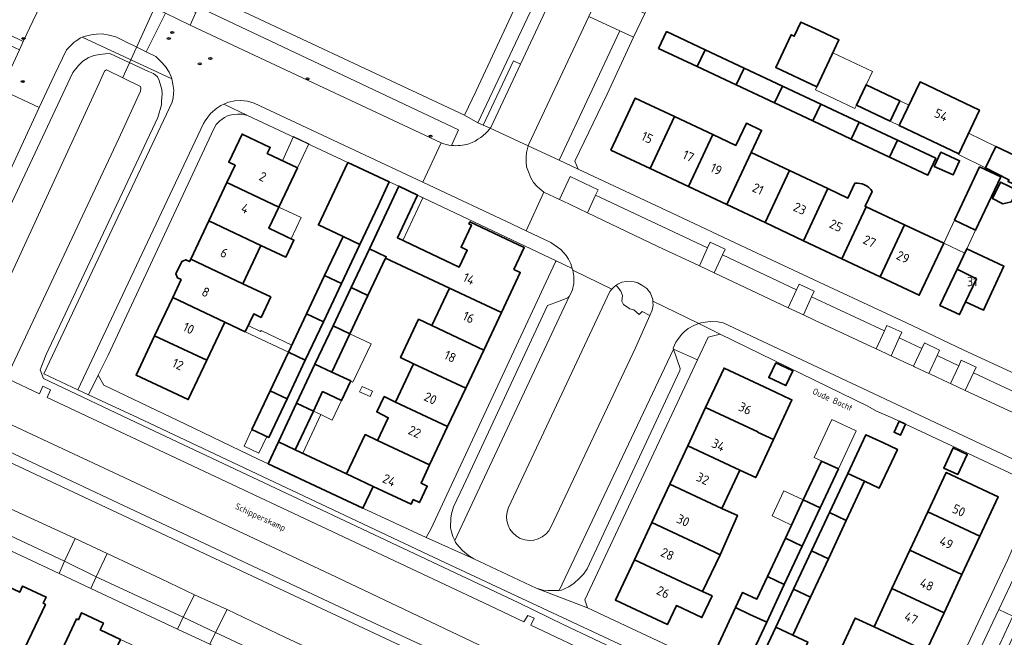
# Model space of a CAD drawing. Header units: metres. Extents: x 149984 to 156489, y 469398 to 478068.
# Tile 559 of 656: x 154015 to 154158, y 474141 to 474231. Entities that reach past the tile are written whole.
import ezdxf
from ezdxf.enums import TextEntityAlignment as Align

# ---------------------------------------------------------------- set-up
doc = ezdxf.new("R2010")
doc.units = ezdxf.units.M
doc.header["$LTSCALE"] = 0.75
for name, color, linetype, lineweight in [('B-WE-GR-BEPLANTING_CULTUUR_HEESTERS-GV', 252, 'Continuous', 18), ('B-WE-GR-GROENVOORZIENING-GV', 252, 'Continuous', 18), ('B-WE-IE-MEUBILAIR-S', 252, 'Continuous', 25), ('B-WE-KW-KUNSTWERK_DUIKER-G', 6, 'Continuous', 18), ('B-WE-OG-BEBOUWING-GV', 6, 'Continuous', 35), ('B-WE-OG-BEBOUWING-T18', 1, 'Continuous', 18), ('B-WE-OG-BEBOUWING_LUIFEL-GV', 6, 'Continuous', 18), ('B-WE-OG-BEBOUWING_OVERBOUWING-GV', 6, 'Continuous', 18), ('B-WE-OG-TERREIN_BEGROEID-GV', 252, 'Continuous', 18), ('B-WE-OG-TERREIN_ERF-GV', 252, 'Continuous', 18), ('B-WE-OG-TERREIN_OEVER-GV', 252, 'Continuous', 18), ('B-WE-OG-TOPOGRAFIE-T18', 7, 'Continuous', 18), ('B-WE-OG-WATER_MEER-GV', 252, 'Continuous', 18), ('B-WE-VH-GESLOTENVERHARDING_ASFALT-GV', 252, 'Continuous', 18), ('B-WE-VH-HALFVERHARDING_GRASBETONSTEEN-GV', 252, 'Continuous', 18), ('B-WE-VH-OPENVERHARDING_BETONSTRAATSTEEN-GV', 252, 'Continuous', 18), ('B-WE-VH-OPENVERHARDING_STRAATBAKSTEEN-GV', 252, 'Continuous', 18), ('B-WE-VH-OPENVERHARDING_TEGEL-GV', 252, 'Continuous', 18)]:
    doc.layers.add(name, color=color, linetype=linetype, lineweight=lineweight)
doc.styles.add('NLCS-ISO', font='NLCS-ISO.ttf')
doc.styles.add('NLCS-ISO-M500-T18', font='NLCS-ISO.ttf', dxfattribs={"height": 0.9})
doc.styles.add('NLCS-ISO-M750-T18', font='NLCS-ISO.ttf', dxfattribs={"height": 1.35})

# ---------------------------------------------------------------- blocks, each defined once
blk = doc.blocks.new('SIE-MEUBILAIR_PUT_RIOOLPUT-SO')
blk.add_ellipse((0, 0), major_axis=(1.25, 0), ratio=0.54)
at = {"style": 'NLCS-ISO'}
blk.add_text('ri', height=0.75, dxfattribs=at).set_placement((-0.04, 0.07), align=Align.MIDDLE_CENTER)
blk = doc.blocks.new('SIE-MEUBILAIR_PUT_KOLK-SO')
blk.add_ellipse((0, 0), major_axis=(1.25, 0), ratio=0.54)
at = {"style": 'NLCS-ISO'}
blk.add_text('klk', height=0.75, dxfattribs=at).set_placement((0.03, 0), align=Align.MIDDLE_CENTER)

msp = doc.modelspace()

# ---------------------------------------------------------------- linework, layer by layer
at = {"layer": 'B-WE-GR-BEPLANTING_CULTUUR_HEESTERS-GV', "flags": 128}
for points in [[(154094.807, 474239.808), (154092.938, 474240.555), (154090.095, 474234.37), (154089.718, 474233.55), (154081.34, 474215.73), (154082.106, 474215.392), (154086.495, 474224.728), (154087.53, 474224.243), (154091.522, 474232.76), (154091.889, 474233.552)], [(154021.326, 474152.114), (154022.87, 474155.368), (154012.197, 474160.297), (154010.263, 474161.256), (154008.705, 474157.993)], [(154040.179, 474147.227), (154035.347, 474149.519), (154027.532, 474153.192), (154025.89, 474149.803), (154038.559, 474143.988)], [(154044.942, 474145.067), (154043.249, 474141.755), (154055.885, 474135.844), (154057.447, 474139.139), (154053.386, 474141.015)]]:
    msp.add_lwpolyline(points, close=True, dxfattribs=at)
at = {"layer": 'B-WE-GR-GROENVOORZIENING-GV', "flags": 128}
for points in [[(154093.176, 474204.602), (154093.61, 474204.4), (154097.227, 474202.67), (154098.421, 474205.189), (154098.796, 474206.005), (154094.717, 474207.899)], [(154115.636, 474193.927), (154116.845, 474196.538), (154117.22, 474197.361), (154115.042, 474198.386), (154114.664, 474197.56), (154113.473, 474194.944)], [(154126.383, 474188.868), (154128.57, 474187.839), (154129.757, 474190.474), (154130.127, 474191.29), (154127.963, 474192.308), (154127.584, 474191.481)], [(154141.305, 474181.894), (154142.503, 474184.494), (154142.879, 474185.312), (154140.705, 474186.308), (154140.338, 474185.507), (154139.142, 474182.902), (154140.583, 474182.23), (154141.27, 474181.91)], [(154144.701, 474180.31), (154146.773, 474179.345), (154147.983, 474181.93), (154148.359, 474182.732), (154146.152, 474183.78), (154145.773, 474182.964), (154144.567, 474180.373)], [(154152.073, 474176.874), (154153.282, 474179.451), (154153.635, 474180.266), (154151.488, 474181.264), (154151.118, 474180.463), (154149.923, 474177.877)]]:
    msp.add_lwpolyline(points, close=True, dxfattribs=at)
at = {"layer": 'B-WE-KW-KUNSTWERK_DUIKER-G', "flags": 128}
msp.add_lwpolyline([(154029.759, 474222.272), (154036.564, 474237.215)], dxfattribs=at)
at = {"layer": 'B-WE-OG-BEBOUWING-GV', "flags": 128}
for points in [[(154130.534, 474220.944), (154132.764, 474225.683), (154133.734, 474227.743), (154130.885, 474229.083), (154128.217, 474230.339), (154127.248, 474228.28), (154126.801, 474228.49), (154124.57, 474223.751)], [(154113.173, 474223.86), (154114.322, 474226.304), (154108.712, 474228.941), (154107.563, 474226.497)], [(154114.322, 474226.304), (154113.173, 474223.86), (154118.822, 474221.205), (154119.971, 474223.649)], [(154124.387, 474218.589), (154125.536, 474221.033), (154119.971, 474223.649), (154118.822, 474221.205)], [(154129.95, 474215.974), (154131.099, 474218.418), (154125.536, 474221.033), (154124.387, 474218.589)], [(154141.172, 474215.929), (154142.583, 474218.911), (154137.677, 474221.232), (154136.266, 474218.25)], [(154151.133, 474211.217), (154154.136, 474217.562), (154145.505, 474221.645), (154142.502, 474215.3)], [(154106.323, 474209.07), (154109.871, 474216.618), (154104.179, 474219.293), (154100.632, 474211.745)], [(154129.95, 474215.974), (154135.516, 474213.358), (154136.664, 474215.802), (154131.099, 474218.418)], [(154109.871, 474216.618), (154106.323, 474209.07), (154111.888, 474206.454), (154115.436, 474214.002)], [(154111.888, 474206.454), (154117.453, 474203.838), (154121.001, 474211.386), (154122.518, 474214.612), (154120.303, 474215.654), (154118.786, 474212.427), (154115.436, 474214.002)], [(154136.664, 474215.802), (154135.516, 474213.358), (154141.081, 474210.742), (154142.229, 474213.186)], [(154175.249, 474211.301), (154175.579, 474211.97), (154173.038, 474213.223), (154172.697, 474212.529), (154168.278, 474214.649), (154165.16, 474208.148), (154161.23, 474210.033), (154156.532, 474212.287), (154154.991, 474209.168), (154158.418, 474207.456), (154158.289, 474207.178), (154170.068, 474201.717), (154171.412, 474204.599), (154176.052, 474202.435), (154179.286, 474209.368)], [(154052.444, 474203.483), (154055.13, 474209.179), (154050.749, 474211.236), (154051.174, 474212.141), (154047.083, 474214.063), (154045.166, 474209.98), (154046.075, 474209.553), (154044.892, 474207.045)], [(154141.081, 474210.742), (154146.646, 474208.126), (154147.795, 474210.57), (154142.229, 474213.186)], [(154126.565, 474208.77), (154121.001, 474211.386), (154117.453, 474203.838), (154123.018, 474201.222)], [(154147.572, 474209.39), (154150.306, 474208.141), (154151.245, 474210.196), (154148.511, 474211.445)], [(154064.199, 474198.071), (154066.835, 474203.684), (154068.451, 474207.123), (154062.436, 474209.948), (154058.187, 474200.893), (154061.755, 474199.218)], [(154150.5, 474201.595), (154153.574, 474200.14), (154157.228, 474207.861), (154154.154, 474209.316)], [(154132.13, 474206.154), (154126.565, 474208.77), (154123.018, 474201.222), (154128.583, 474198.607)], [(154042.27, 474201.485), (154049.822, 474197.923), (154053.446, 474196.214), (154054.615, 474198.692), (154050.991, 474200.401), (154052.444, 474203.483), (154044.892, 474207.045)], [(154065.575, 474197.425), (154068.019, 474196.277), (154067.93, 474196.088), (154077.182, 474191.728), (154084.729, 474188.171), (154087.473, 474193.995), (154086.551, 474194.428), (154088.051, 474197.612), (154080.164, 474201.328), (154080.025, 474201.034), (154080.396, 474200.859), (154078.882, 474197.645), (154079.775, 474197.223), (154078.615, 474194.766), (154069.638, 474199.02), (154072.552, 474205.225), (154069.851, 474206.526)], [(154128.583, 474198.607), (154134.148, 474195.991), (154137.695, 474203.538), (154137.539, 474203.612), (154138.548, 474205.76), (154138.348, 474206.029), (154138.076, 474206.304), (154137.815, 474206.504), (154137.472, 474206.699), (154137.122, 474206.834), (154136.763, 474206.915), (154136.408, 474206.946), (154136.062, 474206.928), (154135.052, 474204.78), (154132.13, 474206.154)], [(154157.552, 474203.966), (154158.767, 474204.228), (154159.608, 474205.929), (154157.214, 474207.112), (154156.03, 474204.718)], [(154139.713, 474193.375), (154143.26, 474200.922), (154137.695, 474203.538), (154134.148, 474195.991)], [(154049.822, 474197.923), (154042.27, 474201.485), (154039.648, 474195.925), (154047.201, 474192.364)], [(154143.26, 474200.922), (154139.713, 474193.375), (154145.405, 474190.699), (154148.952, 474198.247)], [(154061.755, 474199.218), (154059.079, 474193.557), (154061.523, 474192.404), (154064.199, 474198.071)], [(154068.019, 474196.277), (154065.575, 474197.425), (154062.923, 474191.809), (154065.366, 474190.658), (154067.93, 474196.088)], [(154153.701, 474193.05), (154152.112, 474189.715), (154154.702, 474188.506), (154157.693, 474194.888), (154152.288, 474197.423), (154150.885, 474194.458)], [(154039.648, 474195.925), (154039.482, 474195.574), (154038.932, 474195.834), (154038.337, 474195.586), (154037.501, 474193.815), (154037.713, 474193.209), (154038.248, 474192.957), (154037.026, 474190.365), (154044.579, 474186.804), (154047.558, 474185.4), (154048.777, 474187.984), (154049.843, 474187.482), (154051.246, 474190.457), (154047.201, 474192.364)], [(154056.453, 474188.002), (154058.9, 474186.849), (154061.523, 474192.404), (154059.079, 474193.557)], [(154152.112, 474189.715), (154153.701, 474193.05), (154150.885, 474194.458), (154148.403, 474189.214), (154151.253, 474187.876)], [(154060.298, 474186.25), (154062.741, 474185.1), (154065.366, 474190.658), (154062.923, 474191.809)], [(154082.169, 474182.739), (154084.729, 474188.171), (154077.182, 474191.728), (154074.621, 474186.296)], [(154037.026, 474190.365), (154034.404, 474184.805), (154041.957, 474181.244), (154044.579, 474186.804)], [(154056.453, 474188.002), (154053.826, 474182.444), (154056.275, 474181.29), (154058.9, 474186.849)], [(154060.298, 474186.25), (154057.675, 474180.696), (154060.118, 474179.545), (154062.741, 474185.1)], [(154079.551, 474177.181), (154082.169, 474182.739), (154074.621, 474186.296), (154072.715, 474187.194), (154070.096, 474181.637), (154072, 474180.738)], [(154034.404, 474184.805), (154031.711, 474179.094), (154039.271, 474175.548), (154041.957, 474181.244)], [(154056.275, 474181.29), (154053.826, 474182.444), (154051.165, 474176.815), (154053.618, 474175.664)], [(154054.994, 474175.018), (154057.439, 474173.871), (154058.779, 474176.708), (154061.522, 474175.412), (154062.862, 474178.249), (154060.118, 474179.545), (154057.675, 474180.696)], [(154076.932, 474171.623), (154079.551, 474177.181), (154072, 474180.738), (154069.38, 474175.181)], [(154124.558, 474180.903), (154123.541, 474178.743), (154126.034, 474177.57), (154127.05, 474179.73)], [(154114.385, 474174.416), (154121.947, 474170.877), (154121.926, 474170.833), (154124.239, 474169.753), (154126.918, 474175.491), (154126.669, 474175.608), (154124.613, 474176.573), (154122.898, 474177.378), (154117.055, 474180.12)], [(154053.618, 474175.664), (154051.165, 474176.815), (154048.532, 474171.202), (154050.986, 474170.051)], [(154076.932, 474171.623), (154069.38, 474175.181), (154067.725, 474175.989), (154066.636, 474173.758), (154068.308, 474172.907), (154066.76, 474169.624), (154074.313, 474166.065)], [(154057.439, 474173.871), (154054.994, 474175.018), (154052.362, 474169.406), (154054.807, 474168.259)], [(154121.947, 474170.877), (154114.385, 474174.416), (154111.779, 474168.849), (154119.341, 474165.309), (154121.658, 474164.224), (154124.239, 474169.753), (154121.926, 474170.833)], [(154143.407, 474171.98), (154142.504, 474172.403), (154141.753, 474170.797), (154142.656, 474170.375)], [(154074.313, 474166.065), (154066.76, 474169.624), (154064.949, 474170.477), (154062.258, 474164.767), (154064.068, 474163.916), (154066.123, 474162.95), (154071.628, 474160.367), (154071.939, 474161.027), (154072.844, 474160.601), (154073.973, 474162.998), (154073.069, 474163.425)], [(154135.009, 474164.845), (154137.461, 474163.693), (154139.584, 474162.696), (154142.221, 474168.308), (154140.096, 474169.305), (154137.643, 474170.456)], [(154050.879, 474166.244), (154064.638, 474159.783), (154066.123, 474162.95), (154064.068, 474163.916), (154062.258, 474164.767), (154054.807, 474168.259), (154052.362, 474169.406)], [(154116.736, 474159.742), (154119.341, 474165.309), (154111.779, 474168.849), (154109.174, 474163.281)], [(154150.998, 474164.654), (154152.375, 474167.589), (154150.327, 474168.55), (154148.95, 474165.616)], [(154133.651, 474165.482), (154131.2, 474166.633), (154128.563, 474160.992), (154131.015, 474159.844)], [(154135.009, 474164.845), (154132.352, 474159.154), (154134.806, 474158.007), (154137.461, 474163.693)], [(154154.197, 474155.729), (154156.863, 474161.433), (154149.316, 474164.976), (154146.644, 474159.26)], [(154116.736, 474159.742), (154109.174, 474163.281), (154106.568, 474157.713), (154114.13, 474154.174), (154116.491, 474153.037), (154119.025, 474158.722)], [(154131.015, 474159.844), (154128.563, 474160.992), (154125.96, 474155.425), (154128.413, 474154.277)], [(154134.806, 474158.007), (154132.352, 474159.154), (154129.751, 474153.585), (154132.205, 474152.438)], [(154146.644, 474159.26), (154144.041, 474153.691), (154151.594, 474150.161), (154154.197, 474155.729)], [(154106.568, 474157.713), (154104.042, 474152.317), (154111.604, 474148.777), (154113.923, 474147.706), (154116.491, 474153.037), (154114.13, 474154.174)], [(154123.357, 474149.856), (154125.809, 474148.708), (154128.413, 474154.277), (154125.96, 474155.425)], [(154129.751, 474153.585), (154127.151, 474148.016), (154129.605, 474146.869), (154132.205, 474152.438)], [(154148.991, 474144.592), (154151.594, 474150.161), (154144.041, 474153.691), (154141.437, 474148.123)], [(154111.604, 474148.777), (154104.042, 474152.317), (154101.292, 474146.442), (154108.85, 474142.895), (154110.143, 474145.657), (154113.847, 474143.919), (154115.322, 474147.06), (154113.923, 474147.706)], [(154012.159, 474148.838), (154008.557, 474141.15), (154006.672, 474137.126), (154012.627, 474134.335), (154013.915, 474137.137), (154014.36, 474136.932), (154015.573, 474139.509), (154018.549, 474145.833), (154018.223, 474145.986), (154018.663, 474146.888), (154015.234, 474148.491), (154014.809, 474147.586)], [(154125.809, 474148.708), (154123.357, 474149.856), (154121.831, 474146.592), (154119.76, 474147.564), (154118.722, 474145.354), (154120.797, 474144.38), (154123.248, 474143.229)], [(154124.586, 474142.524), (154127.039, 474141.374), (154129.605, 474146.869), (154127.151, 474148.016)], [(154138.834, 474142.555), (154146.388, 474139.024), (154148.991, 474144.592), (154141.437, 474148.123)], [(154025.878, 474133.034), (154025.864, 474133.041), (154029.466, 474140.729), (154026.495, 474142.121), (154026.962, 474143.117), (154023.792, 474144.602), (154023.326, 474143.606), (154023.072, 474143.725), (154018.91, 474134.842), (154018.464, 474133.891), (154019.229, 474133.533), (154024.858, 474130.895)], [(154123.248, 474143.229), (154120.797, 474144.38), (154118.722, 474145.354), (154115.994, 474139.542), (154120.521, 474137.417)], [(154146.388, 474139.024), (154138.834, 474142.555), (154136.106, 474143.83), (154133.533, 474138.325), (154143.826, 474133.543)], [(154127.039, 474141.374), (154124.586, 474142.524), (154121.889, 474136.775), (154126.507, 474134.608), (154129.205, 474140.358)]]:
    msp.add_lwpolyline(points, close=True, dxfattribs=at)
at = {"layer": 'B-WE-OG-BEBOUWING_LUIFEL-GV', "flags": 128}
for points in [[(154132.764, 474225.683), (154130.534, 474220.944), (154130.312, 474220.473), (154136.043, 474217.776), (154136.266, 474218.25), (154137.677, 474221.232), (154138.596, 474223.174), (154132.861, 474225.888)], [(154142.583, 474218.911), (154141.172, 474215.929), (154142.502, 474215.3), (154143.913, 474218.281)], [(154055.13, 474209.179), (154056.782, 474212.663), (154054.582, 474213.706), (154052.94, 474210.208)], [(154156.532, 474212.287), (154152.542, 474214.195), (154151.133, 474211.217), (154151.076, 474211.102), (154154.991, 474209.168)], [(154069.638, 474199.02), (154070.441, 474198.64), (154073.354, 474204.844), (154072.552, 474205.225)], [(154052.444, 474203.483), (154050.991, 474200.401), (154054.212, 474198.882), (154055.665, 474201.964)], [(154150.53, 474201.581), (154148.952, 474198.247), (154151.996, 474196.806), (154152.288, 474197.423), (154153.574, 474200.14)], [(154047.558, 474185.4), (154053.826, 474182.444), (154054.307, 474183.463), (154049.851, 474185.569), (154049.783, 474185.426), (154047.974, 474186.281)], [(154060.118, 474179.545), (154063.192, 474178.093), (154065.815, 474183.648), (154062.741, 474185.1)], [(154057.439, 474173.871), (154058.52, 474173.361), (154060.183, 474172.576), (154061.526, 474175.422), (154058.783, 474176.717)], [(154058.52, 474173.361), (154057.439, 474173.871), (154054.807, 474168.259), (154055.891, 474167.751)], [(154048.532, 474171.202), (154047.399, 474168.786), (154049.534, 474167.784), (154050.667, 474170.201)], [(154128.563, 474160.992), (154125.745, 474162.31), (154124.039, 474158.661), (154126.857, 474157.343)]]:
    msp.add_lwpolyline(points, close=True, dxfattribs=at)
at = {"layer": 'B-WE-OG-BEBOUWING_OVERBOUWING-GV', "flags": 128}
for points in [[(154064.518, 474177.465), (154064.158, 474176.669), (154065.687, 474175.977), (154066.047, 474176.773)], [(154133.651, 474165.482), (154136.243, 474171.002), (154132.717, 474172.658), (154130.125, 474167.138)]]:
    msp.add_lwpolyline(points, close=True, dxfattribs=at)
at = {"layer": 'B-WE-OG-TERREIN_BEGROEID-GV', "flags": 128}
for points in [[(154077.505, 474212.433), (154078.51, 474214.697), (154040.722, 474232.541), (154040.359, 474231.707), (154039.574, 474229.902)], [(154039.574, 474229.902), (154075.997, 474212.796)], [(154143.403, 474120.643), (154075.81, 474152.25), (154032.02, 474172.88), (154024.798, 474176.238), (154023.267, 474176.95), (154018.3, 474179.26), (154036.94, 474218.72), (154037.08, 474219.35), (154037.14, 474219.95), (154037.17, 474220.46), (154037.06, 474221.3), (154036.879, 474222.073), (154023.874, 474228.123), (154023.62, 474228.03), (154022.938, 474227.55), (154022.782, 474227.44), (154022.57, 474227.29), (154021.61, 474226.29), (154019.84, 474222.67), (154017.659, 474217.956), (154002.093, 474184.305)], [(154006.039, 474187.919), (154022.53, 474223.03), (154023.34, 474224.03), (154023.97, 474224.67), (154024.73, 474225.15), (154025.59, 474225.48), (154026.43, 474225.64), (154027.24, 474225.74), (154027.91, 474225.76), (154033.52, 474223.18), (154034.24, 474222.89), (154034.8, 474222.38), (154035.07, 474221.84), (154035.46, 474220.53), (154035.5, 474219.92), (154035.41, 474218.85), (154035.38, 474218.3), (154034.84, 474216.47), (154018.67, 474182.07), (154017.76, 474179.85), (154018.28, 474178.6), (154032.66, 474171.8), (154087.27, 474146.05), (154093.72, 474142.89), (154107.2, 474136.53)], [(154106.264, 474187.731), (154105.177, 474188.314), (154104.745, 474187.91), (154103.956, 474188.558), (154103.393, 474188.727), (154102.482, 474189.366), (154102.228, 474189.826), (154102.313, 474190.652), (154102.078, 474191.291), (154101.578, 474191.906), (154101.368, 474192.112), (154101.12, 474191.93), (154100.76, 474191.57), (154100.5, 474191.23), (154085.78, 474159.91)], [(154091.98, 474157.11), (154104.19, 474183.08), (154106.264, 474187.731)], [(154003.8, 474170.925), (154014.682, 474165.851), (154037.754, 474155.014), (154079.381, 474135.497), (154081.406, 474134.534), (154082.735, 474133.966), (154097.59, 474126.978), (154098.818, 474126.369), (154119.21, 474116.857), (154126.734, 474113.251)], [(154095.73, 474129.53), (154065.89, 474143.3), (154029.15, 474160.53), (154007.34, 474170.79)]]:
    msp.add_lwpolyline(points, dxfattribs=at)
msp.add_lwpolyline([(154093.1, 474210.28), (154101.923, 474229.072), (154097.43, 474231.118), (154088.71, 474212.62), (154088.643, 474212.361)], close=True, dxfattribs=at)
at = {"layer": 'B-WE-OG-TERREIN_BEGROEID-GV'}
for points in [[(154075.997, 474212.796, 0.0616128), (154077.505, 474212.433)], [(154085.78, 474159.91, 1), (154091.98, 474157.11)]]:
    msp.add_lwpolyline(points, format="xyb", dxfattribs=at)
at = {"layer": 'B-WE-OG-TERREIN_ERF-GV', "flags": 128}
for points in [[(154153.605, 474334.155), (154131.733, 474287.389), (154130.036, 474283.777), (154123.134, 474269.08), (154120.846, 474264.207), (154115.45, 474252.65), (154114.485, 474250.623), (154112.327, 474246.088), (154111.3, 474243.93), (154105.756, 474231.94), (154105.583, 474231.566), (154103.931, 474228.158), (154100.07, 474219.87), (154095.41, 474210.13), (154095.86, 474208.96), (154109.43, 474202.64), (154120.32, 474197.51), (154131.58, 474192.24), (154143.55, 474186.67), (154146.49, 474185.26), (154151.89, 474182.73), (154168.746, 474174.917)], [(154040.525, 474235.057), (154079.39, 474216.801), (154081.07, 474220.34), (154088.19, 474235.64)], [(154042.428, 474140.041), (154037.72, 474142.228), (154025.127, 474148.114), (154020.542, 474150.291), (154007.912, 474156.217)], [(154014.809, 474147.586), (154015.234, 474148.491), (154018.663, 474146.888), (154018.223, 474145.986), (154018.549, 474145.833), (154015.573, 474139.509)]]:
    msp.add_lwpolyline(points, dxfattribs=at)
for points in [[(154130.534, 474220.944), (154124.57, 474223.751), (154126.801, 474228.49), (154127.248, 474228.28), (154128.217, 474230.339), (154130.885, 474229.083), (154133.734, 474227.743), (154132.764, 474225.683)], [(154131.099, 474218.418), (154136.664, 474215.802), (154142.229, 474213.186), (154147.795, 474210.57), (154146.646, 474208.126), (154141.081, 474210.742), (154135.516, 474213.358), (154129.95, 474215.974), (154124.387, 474218.589), (154118.822, 474221.205), (154113.173, 474223.86), (154107.563, 474226.497), (154108.712, 474228.941), (154114.322, 474226.304), (154119.971, 474223.649), (154125.536, 474221.033)], [(154141.172, 474215.929), (154136.266, 474218.25), (154137.677, 474221.232), (154142.583, 474218.911)], [(154151.133, 474211.217), (154142.502, 474215.3), (154145.505, 474221.645), (154154.136, 474217.562)], [(154109.871, 474216.618), (154115.436, 474214.002), (154118.786, 474212.427), (154120.303, 474215.654), (154122.518, 474214.612), (154121.001, 474211.386), (154126.565, 474208.77), (154132.13, 474206.154), (154135.052, 474204.78), (154136.062, 474206.928), (154136.408, 474206.946), (154136.763, 474206.915), (154137.122, 474206.834), (154137.472, 474206.699), (154137.815, 474206.504), (154138.076, 474206.304), (154138.348, 474206.029), (154138.548, 474205.76), (154137.539, 474203.612), (154137.695, 474203.538), (154143.26, 474200.922), (154148.952, 474198.247), (154145.405, 474190.699), (154139.713, 474193.375), (154134.148, 474195.991), (154128.583, 474198.607), (154123.018, 474201.222), (154117.453, 474203.838), (154111.888, 474206.454), (154106.323, 474209.07), (154100.632, 474211.745), (154104.179, 474219.293)], [(154057.675, 474180.696), (154060.298, 474186.25), (154062.923, 474191.809), (154065.575, 474197.425), (154069.851, 474206.526), (154068.451, 474207.123), (154066.835, 474203.684), (154064.199, 474198.071), (154061.523, 474192.404), (154058.9, 474186.849), (154056.275, 474181.29), (154053.618, 474175.664), (154050.986, 474170.051), (154048.532, 474171.202), (154051.165, 474176.815), (154053.826, 474182.444), (154056.453, 474188.002), (154059.079, 474193.557), (154061.755, 474199.218), (154058.187, 474200.893), (154062.436, 474209.948), (154047.88, 474216.76), (154047.1, 474216.95), (154046.44, 474216.96), (154045.82, 474216.92), (154045.08, 474216.78), (154044.55, 474216.48), (154043.87, 474216.02), (154043.35, 474215.46), (154042.98, 474214.86), (154027.63, 474182), (154026.2, 474179.09), (154027.04, 474177.62), (154038.89, 474171.98), (154049.45, 474166.92), (154050.879, 474166.244), (154052.362, 474169.406), (154054.994, 474175.018)], [(154175.249, 474211.301), (154179.286, 474209.368), (154176.052, 474202.435), (154171.412, 474204.599), (154170.068, 474201.717), (154158.289, 474207.178), (154158.418, 474207.456), (154154.991, 474209.168), (154156.532, 474212.287), (154161.23, 474210.033), (154165.16, 474208.148), (154168.278, 474214.649), (154172.697, 474212.529), (154173.038, 474213.223), (154175.579, 474211.97)], [(154039.482, 474195.574), (154039.648, 474195.925), (154042.27, 474201.485), (154044.892, 474207.045), (154046.075, 474209.553), (154045.166, 474209.98), (154047.083, 474214.063), (154051.174, 474212.141), (154050.749, 474211.236), (154055.13, 474209.179), (154052.444, 474203.483), (154050.991, 474200.401), (154054.615, 474198.692), (154053.446, 474196.214), (154049.822, 474197.923), (154047.201, 474192.364), (154051.246, 474190.457), (154049.843, 474187.482), (154048.777, 474187.984), (154047.558, 474185.4), (154044.579, 474186.804), (154041.957, 474181.244), (154039.271, 474175.548), (154031.711, 474179.094), (154034.404, 474184.805), (154037.026, 474190.365), (154038.248, 474192.957), (154037.713, 474193.209), (154037.501, 474193.815), (154038.337, 474195.586), (154038.932, 474195.834)], [(154147.572, 474209.39), (154148.511, 474211.445), (154151.245, 474210.196), (154150.306, 474208.141)], [(154150.5, 474201.595), (154154.154, 474209.316), (154157.228, 474207.861), (154153.574, 474200.14)], [(154157.552, 474203.966), (154156.03, 474204.718), (154157.214, 474207.112), (154159.608, 474205.929), (154158.767, 474204.228)], [(154082.169, 474182.739), (154079.551, 474177.181), (154076.932, 474171.623), (154074.313, 474166.065), (154073.069, 474163.425), (154073.973, 474162.998), (154072.844, 474160.601), (154071.939, 474161.027), (154071.628, 474160.367), (154066.123, 474162.95), (154064.638, 474159.783), (154073.82, 474155.51), (154074.48, 474156.74), (154092.6, 474195.52), (154092.671, 474195.67), (154072.552, 474205.225), (154069.638, 474199.02), (154078.615, 474194.766), (154079.775, 474197.223), (154078.882, 474197.645), (154080.396, 474200.859), (154080.025, 474201.034), (154080.164, 474201.328), (154088.051, 474197.612), (154086.551, 474194.428), (154087.473, 474193.995), (154084.729, 474188.171)], [(154150.885, 474194.458), (154152.288, 474197.423), (154157.693, 474194.888), (154154.702, 474188.506), (154152.112, 474189.715), (154151.253, 474187.876), (154148.403, 474189.214)], [(154062.741, 474185.1), (154060.118, 474179.545), (154062.862, 474178.249), (154061.522, 474175.412), (154058.779, 474176.708), (154057.439, 474173.871), (154054.807, 474168.259), (154062.258, 474164.767), (154064.949, 474170.477), (154066.76, 474169.624), (154068.308, 474172.907), (154066.636, 474173.758), (154067.725, 474175.989), (154069.38, 474175.181), (154072, 474180.738), (154070.096, 474181.637), (154072.715, 474187.194), (154074.621, 474186.296), (154077.182, 474191.728), (154067.93, 474196.088), (154065.366, 474190.658)], [(154144.623, 474123.348), (154158.273, 474152.346), (154158.868, 474153.802), (154162.684, 474161.777), (154162.248, 474163.167), (154161.483, 474163.522), (154143.407, 474171.98), (154142.656, 474170.375), (154141.753, 474170.797), (154142.504, 474172.403), (154141.57, 474172.84), (154139.2, 474173.89), (154137.91, 474174.57), (154116.511, 474185.04), (154114.76, 474184.61), (154113.221, 474181.332), (154096.87, 474146.51), (154097.23, 474145.34), (154119.185, 474135.012)], [(154124.558, 474180.903), (154127.05, 474179.73), (154126.034, 474177.57), (154123.541, 474178.743)], [(154104.042, 474152.317), (154106.568, 474157.713), (154109.174, 474163.281), (154111.779, 474168.849), (154114.385, 474174.416), (154117.055, 474180.12), (154122.898, 474177.378), (154124.613, 474176.573), (154126.669, 474175.608), (154126.918, 474175.491), (154124.239, 474169.753), (154121.658, 474164.224), (154119.341, 474165.309), (154116.736, 474159.742), (154119.025, 474158.722), (154116.491, 474153.037), (154113.923, 474147.706), (154115.322, 474147.06), (154113.847, 474143.919), (154110.143, 474145.657), (154108.85, 474142.895), (154101.292, 474146.442)], [(154124.586, 474142.524), (154127.151, 474148.016), (154129.751, 474153.585), (154132.352, 474159.154), (154135.009, 474164.845), (154137.643, 474170.456), (154140.096, 474169.305), (154142.221, 474168.308), (154139.584, 474162.696), (154137.461, 474163.693), (154134.806, 474158.007), (154132.205, 474152.438), (154129.605, 474146.869), (154127.039, 474141.374), (154129.205, 474140.358), (154126.507, 474134.608), (154121.889, 474136.775)], [(154150.998, 474164.654), (154148.95, 474165.616), (154150.327, 474168.55), (154152.375, 474167.589)], [(154128.563, 474160.992), (154131.2, 474166.633), (154133.651, 474165.482), (154131.015, 474159.844), (154128.413, 474154.277), (154125.809, 474148.708), (154123.248, 474143.229), (154120.521, 474137.417), (154115.994, 474139.542), (154118.722, 474145.354), (154119.76, 474147.564), (154121.831, 474146.592), (154123.357, 474149.856), (154125.96, 474155.425)], [(154146.644, 474159.26), (154149.316, 474164.976), (154156.863, 474161.433), (154154.197, 474155.729), (154151.594, 474150.161), (154148.991, 474144.592), (154146.388, 474139.024), (154143.826, 474133.543), (154141.119, 474127.752), (154133.57, 474131.294), (154135.077, 474134.519), (154130.887, 474136.522), (154132.052, 474139.001), (154133.533, 474138.325), (154136.106, 474143.83), (154138.834, 474142.555), (154141.437, 474148.123), (154144.041, 474153.691)], [(154029.466, 474140.729), (154035.861, 474137.733), (154032.259, 474130.045), (154025.878, 474133.034), (154024.858, 474130.895), (154019.229, 474133.533), (154018.464, 474133.891), (154018.91, 474134.842), (154023.072, 474143.725), (154023.326, 474143.606), (154023.792, 474144.602), (154026.962, 474143.117), (154026.495, 474142.121)]]:
    msp.add_lwpolyline(points, close=True, dxfattribs=at)
at = {"layer": 'B-WE-OG-TERREIN_OEVER-GV', "flags": 128}
for points in [[(154107.2, 474136.53), (154093.72, 474142.89), (154087.27, 474146.05), (154032.66, 474171.8), (154018.28, 474178.6), (154017.76, 474179.85), (154018.67, 474182.07), (154034.84, 474216.47), (154035.38, 474218.3), (154035.41, 474218.85), (154035.5, 474219.92), (154035.46, 474220.53), (154035.07, 474221.84), (154034.8, 474222.38), (154034.24, 474222.89), (154033.52, 474223.18), (154027.91, 474225.76), (154027.24, 474225.74), (154026.43, 474225.64), (154025.59, 474225.48), (154024.73, 474225.15), (154023.97, 474224.67), (154023.34, 474224.03), (154022.53, 474223.03), (154006.039, 474187.919)], [(154007.84, 474181.47), (154026.37, 474221.47), (154027.13, 474223.19), (154027.42, 474223.42), (154032.35, 474221), (154032.41, 474220.72), (154032.35, 474220.28), (154029.21, 474213.43), (154012.97, 474178.95)], [(154013.19, 474178.5), (154017.696, 474176.381), (154018.166, 474177.472), (154019.282, 474176.972), (154018.775, 474175.873), (154083.03, 474145.65), (154087.995, 474143.302), (154088.581, 474144.235), (154089.493, 474143.84), (154089.028, 474142.813), (154109.06, 474133.34)]]:
    msp.add_lwpolyline(points, dxfattribs=at)
msp.add_lwpolyline([(154137.3, 474113.87), (154136.51, 474114.29), (154129.92, 474117.22), (154093.562, 474134.235), (154092.603, 474132.42), (154091.786, 474132.853), (154092.702, 474134.637), (154092.14, 474134.9), (154059.88, 474150.19), (154029.25, 474164.56), (154006.2, 474175.32), (154005.74, 474175.44), (154005.21, 474175.85), (154003.597, 474172.623), (154007.34, 474170.79), (154029.15, 474160.53), (154065.89, 474143.3), (154095.73, 474129.53), (154128.42, 474114.1), (154133.55, 474111.77), (154134.52, 474111.65), (154135.17, 474111.65), (154136.16, 474111.95), (154136.51, 474112.27)], close=True, dxfattribs=at)
at = {"layer": 'B-WE-OG-WATER_MEER-GV', "flags": 128}
for points in [[(154012.97, 474178.95), (154029.21, 474213.43), (154032.35, 474220.28), (154032.41, 474220.72), (154032.35, 474221), (154027.42, 474223.42), (154027.13, 474223.19), (154026.37, 474221.47), (154007.84, 474181.47)], [(154109.06, 474133.34), (154089.028, 474142.813), (154089.493, 474143.84), (154088.581, 474144.235), (154087.995, 474143.302), (154083.03, 474145.65), (154018.775, 474175.873), (154019.282, 474176.972), (154018.166, 474177.472), (154017.696, 474176.381), (154013.19, 474178.5)], [(154006.2, 474175.32), (154029.25, 474164.56), (154059.88, 474150.19), (154092.14, 474134.9)]]:
    msp.add_lwpolyline(points, dxfattribs=at)
at = {"layer": 'B-WE-VH-GESLOTENVERHARDING_ASFALT-GV', "flags": 128}
msp.add_lwpolyline([(154153.373, 474132.151), (154150.823, 474126.719), (154148.27, 474121.281), (154147.074, 474118.689), (154144.774, 474113.739), (154142.582, 474109.153), (154136.59, 474096.383), (154137.805, 474095.9), (154165.983, 474156.031), (154166.424, 474157.055), (154165.254, 474157.641), (154164.82, 474156.561), (154164.771, 474156.488), (154164.094, 474154.995), (154161.554, 474149.56), (154159.001, 474144.13), (154156.449, 474138.699), (154153.892, 474133.257)], close=True, dxfattribs=at)
at = {"layer": 'B-WE-VH-HALFVERHARDING_GRASBETONSTEEN-GV', "flags": 128}
for points in [[(154114.664, 474197.56), (154098.421, 474205.189), (154097.227, 474202.67), (154107.47, 474197.77), (154113.473, 474194.944)], [(154116.845, 474196.538), (154115.636, 474193.927), (154126.383, 474188.868), (154127.584, 474191.481)], [(154128.57, 474187.839), (154130.31, 474187.02), (154139.142, 474182.902), (154140.338, 474185.507), (154129.757, 474190.474)], [(154152.073, 474176.874), (154158.26, 474173.99), (154162.809, 474171.939), (154162.993, 474172.297), (154164.001, 474174.391), (154153.282, 474179.451)]]:
    msp.add_lwpolyline(points, close=True, dxfattribs=at)
at = {"layer": 'B-WE-VH-OPENVERHARDING_BETONSTRAATSTEEN-GV', "flags": 128}
for points in [[(154103.601, 474232.501), (154099.087, 474234.63), (154097.43, 474231.118), (154101.923, 474229.072), (154103.931, 474228.158), (154105.583, 474231.566)], [(154094.58, 474190.49), (154094.38, 474190.33), (154092.48, 474189.61), (154091.43, 474189.18), (154079.25, 474163.01), (154077.8, 474159.99), (154077.48, 474158.96), (154077.39, 474158.36), (154077.36, 474156.96), (154077.48, 474156.35), (154077.7, 474155.66), (154077.959, 474155.094)], [(154116.511, 474185.04), (154113.386, 474186.569), (154112.79, 474186.35), (154111.87, 474185.842), (154111.262, 474185.394), (154110.871, 474185.013), (154110.08, 474183.89), (154109.69, 474182.99), (154109.74, 474182.843), (154113.221, 474181.332), (154114.76, 474184.61)], [(154141.305, 474181.894), (154141.611, 474181.751), (154143.891, 474180.688), (154144.567, 474180.373), (154145.773, 474182.964), (154142.503, 474184.494)], [(154109.74, 474182.843), (154093.136, 474147.865), (154093.44, 474147.89), (154093.9, 474148.09), (154094.53, 474148.39), (154095.28, 474148.9), (154096.02, 474149.56), (154096.65, 474150.22), (154097.19, 474151), (154110.65, 474179.78), (154110.68, 474180.07)], [(154147.024, 474179.228), (154149.708, 474177.977), (154149.923, 474177.877), (154151.118, 474180.463), (154147.983, 474181.93), (154146.773, 474179.345)], [(154021.326, 474152.114), (154025.89, 474149.803), (154027.532, 474153.192), (154022.87, 474155.368)], [(154156.941, 474145.08), (154159.001, 474144.13), (154161.554, 474149.56), (154159.491, 474150.512)], [(154040.179, 474147.227), (154038.559, 474143.988), (154043.249, 474141.755), (154044.942, 474145.067)], [(154159.001, 474144.13), (154156.941, 474145.08), (154154.391, 474139.649), (154156.449, 474138.699)]]:
    msp.add_lwpolyline(points, close=True, dxfattribs=at)
for points in [[(154011.093, 474229.533), (154015.325, 474227.501), (154016.722, 474230.474), (154018.491, 474234.241)], [(154091.522, 474232.76), (154087.53, 474224.243), (154084.285, 474217.318), (154083.195, 474215.028), (154083.129, 474214.941), (154088.643, 474212.361), (154088.71, 474212.62), (154097.43, 474231.118)], [(154088.32, 474210.06), (154088.32, 474210.73), (154088.4, 474211.42), (154088.643, 474212.361), (154083.129, 474214.941)], [(154075.997, 474212.796), (154073.312, 474207.107), (154075.063, 474206.286), (154085.4, 474201.44), (154088.34, 474200.033), (154090.91, 474205.66), (154090.34, 474206.12), (154089.89, 474206.53), (154089.42, 474207.03), (154089.02, 474207.75), (154088.66, 474208.6), (154088.4, 474209.32), (154088.32, 474210.06)]]:
    msp.add_lwpolyline(points, dxfattribs=at)
at = {"layer": 'B-WE-VH-OPENVERHARDING_BETONSTRAATSTEEN-GV'}
for points in [[(154083.129, 474214.941, -0.1355008), (154080.024, 474212.66)], [(154077.505, 474212.433, -0.0616128), (154075.997, 474212.796)], [(154080.024, 474212.66, -0.1025565), (154077.505, 474212.433)]]:
    msp.add_lwpolyline(points, format="xyb", dxfattribs=at)
at = {"layer": 'B-WE-VH-OPENVERHARDING_STRAATBAKSTEEN-GV', "flags": 128}
for points in [[(154022.782, 474227.44), (154022.938, 474227.55), (154023.62, 474228.03), (154023.874, 474228.123), (154024.36, 474228.3), (154025.17, 474228.48), (154025.98, 474228.58), (154026.79, 474228.6), (154027.78, 474228.41), (154028.78, 474228.17), (154033.189, 474225.992), (154035.959, 474231.6), (154025.765, 474236.387), (154025.05, 474236.723)], [(154018.491, 474234.241), (154016.722, 474230.474), (154015.325, 474227.501), (154014.8, 474226.303), (154012.681, 474221.805), (154012.637, 474221.711), (154012.079, 474220.537), (154017.659, 474217.956), (154019.84, 474222.67), (154021.61, 474226.29), (154022.57, 474227.29), (154022.782, 474227.44)], [(154158.26, 474173.99), (154152.073, 474176.874), (154149.923, 474177.877), (154149.708, 474177.977), (154147.024, 474179.228), (154146.773, 474179.345), (154144.701, 474180.31), (154144.567, 474180.373), (154143.891, 474180.688), (154141.611, 474181.751), (154141.305, 474181.894), (154141.27, 474181.91), (154140.583, 474182.23), (154139.142, 474182.902), (154130.31, 474187.02), (154128.57, 474187.839), (154126.383, 474188.868), (154115.636, 474193.927), (154113.473, 474194.944), (154107.47, 474197.77), (154097.227, 474202.67), (154093.61, 474204.4), (154093.176, 474204.602), (154090.91, 474205.66), (154088.34, 474200.033), (154091.9, 474198.33), (154093.35, 474197.31), (154094.12, 474196.45), (154094.49, 474195.91), (154094.8, 474195.27), (154095.021, 474194.553), (154095.094, 474194.318), (154100.76, 474191.57), (154101.12, 474191.93), (154101.368, 474192.112), (154101.64, 474192.31), (154102.23, 474192.59), (154102.87, 474192.67), (154104.03, 474192.61), (154104.52, 474192.49), (154105.26, 474192.05), (154105.84, 474191.65), (154106.37, 474190.99), (154106.71, 474190.07), (154106.728, 474189.826), (154113.386, 474186.569), (154113.69, 474186.68), (154114.38, 474186.8), (154115.05, 474186.86), (154116.18, 474186.81), (154116.91, 474186.68), (154162.327, 474165.343)], [(154085.78, 474159.91), (154100.5, 474191.23), (154100.76, 474191.57), (154095.094, 474194.318), (154095.24, 474193.45), (154095.24, 474192.39), (154095.01, 474191.31), (154094.58, 474190.49), (154077.959, 474155.094)], [(154077.959, 474155.094), (154078.08, 474154.83), (154078.6, 474154.2), (154079.07, 474153.67), (154079.97, 474152.92), (154080.73, 474152.46), (154089.79, 474148.2), (154090.8, 474147.9), (154091.49, 474147.83), (154092.58, 474147.82), (154093.136, 474147.865), (154109.74, 474182.843), (154109.69, 474182.99), (154110.08, 474183.89), (154110.871, 474185.013), (154111.262, 474185.394), (154111.87, 474185.842), (154112.79, 474186.35), (154113.386, 474186.569), (154106.728, 474189.826), (154106.742, 474189.64), (154106.77, 474189.26), (154106.62, 474188.53), (154106.264, 474187.731), (154104.19, 474183.08), (154091.98, 474157.11)]]:
    msp.add_lwpolyline(points, dxfattribs=at)
for points in [[(154023.267, 474176.95), (154041.5, 474215.61), (154041.73, 474216.02), (154042.52, 474217.05), (154043.45, 474217.85), (154044.02, 474218.22), (154044.447, 474218.418), (154045.1, 474218.72), (154046.06, 474218.9), (154046.92, 474218.93), (154047.88, 474218.83), (154048.84, 474218.58), (154073.312, 474207.107), (154075.997, 474212.796), (154039.574, 474229.902), (154035.959, 474231.6), (154033.189, 474225.992), (154034.57, 474225.31), (154035.32, 474224.6), (154035.97, 474223.9), (154036.51, 474223.08), (154036.81, 474222.37), (154036.879, 474222.073), (154037.06, 474221.3), (154037.17, 474220.46), (154037.14, 474219.95), (154037.08, 474219.35), (154036.94, 474218.72), (154018.3, 474179.26)], [(153994.574, 474183.222), (154000, 474180.698), (154000.374, 474180.524), (154002.093, 474184.305), (154017.659, 474217.956), (154012.079, 474220.537), (154008.837, 474213.741), (154008.409, 474212.84), (154004.807, 474205.057), (154004.506, 474204.408), (154001.341, 474197.726), (154000, 474194.669)], [(154081.406, 474134.534), (154079.381, 474135.497), (154037.754, 474155.014), (154014.682, 474165.851), (154003.8, 474170.925), (154001.35, 474165.449), (154005.586, 474163.507), (154010.263, 474161.256), (154012.197, 474160.297), (154022.87, 474155.368), (154027.532, 474153.192), (154035.347, 474149.519), (154040.179, 474147.227), (154044.942, 474145.067), (154053.386, 474141.015), (154057.447, 474139.139), (154065.037, 474135.695), (154078.943, 474129.112)]]:
    msp.add_lwpolyline(points, close=True, dxfattribs=at)
at = {"layer": 'B-WE-VH-OPENVERHARDING_STRAATBAKSTEEN-GV'}
msp.add_lwpolyline([(154091.98, 474157.11, -1), (154085.78, 474159.91)], format="xyb", dxfattribs=at)
at = {"layer": 'B-WE-VH-OPENVERHARDING_TEGEL-GV', "flags": 128}
for points in [[(154092.938, 474240.555), (154090.96, 474241.345), (154088.19, 474235.64), (154081.07, 474220.34), (154079.39, 474216.801), (154081.34, 474215.73), (154089.718, 474233.55), (154090.095, 474234.37)], [(154101.923, 474229.072), (154093.1, 474210.28), (154095.86, 474208.96), (154095.41, 474210.13), (154100.07, 474219.87), (154103.931, 474228.158)], [(154036.879, 474222.073), (154036.81, 474222.37), (154036.51, 474223.08), (154035.97, 474223.9), (154035.32, 474224.6), (154034.57, 474225.31), (154033.189, 474225.992), (154028.78, 474228.17), (154027.78, 474228.41), (154026.79, 474228.6), (154025.98, 474228.58), (154025.17, 474228.48), (154024.36, 474228.3), (154023.874, 474228.123)], [(154087.53, 474224.243), (154086.495, 474224.728), (154082.106, 474215.392), (154083.129, 474214.941), (154083.195, 474215.028), (154084.285, 474217.318)], [(154044.447, 474218.418), (154047.88, 474216.76), (154062.436, 474209.948), (154068.451, 474207.123), (154069.851, 474206.526), (154072.552, 474205.225), (154092.671, 474195.67), (154095.021, 474194.553), (154094.8, 474195.27), (154094.49, 474195.91), (154094.12, 474196.45), (154093.35, 474197.31), (154091.9, 474198.33), (154088.34, 474200.033), (154085.4, 474201.44), (154075.063, 474206.286), (154073.312, 474207.107), (154048.84, 474218.58), (154047.88, 474218.83), (154046.92, 474218.93), (154046.06, 474218.9), (154045.1, 474218.72)], [(154044.447, 474218.418), (154044.02, 474218.22), (154043.45, 474217.85), (154042.52, 474217.05), (154041.73, 474216.02), (154041.5, 474215.61), (154023.267, 474176.95), (154024.798, 474176.238), (154026.2, 474179.09), (154027.63, 474182), (154042.98, 474214.86), (154043.35, 474215.46), (154043.87, 474216.02), (154044.55, 474216.48), (154045.08, 474216.78), (154045.82, 474216.92), (154046.44, 474216.96), (154047.1, 474216.95), (154047.88, 474216.76)], [(154077.959, 474155.094), (154077.7, 474155.66), (154077.48, 474156.35), (154077.36, 474156.96), (154077.39, 474158.36), (154077.48, 474158.96), (154077.8, 474159.99), (154079.25, 474163.01), (154091.43, 474189.18), (154092.48, 474189.61), (154094.38, 474190.33), (154094.58, 474190.49), (154095.01, 474191.31), (154095.24, 474192.39), (154095.24, 474193.45), (154095.094, 474194.318), (154095.021, 474194.553), (154092.671, 474195.67), (154092.6, 474195.52), (154074.48, 474156.74), (154073.82, 474155.51), (154080.73, 474152.46), (154079.97, 474152.92), (154079.07, 474153.67), (154078.6, 474154.2), (154078.08, 474154.83)], [(154101.368, 474192.112), (154101.578, 474191.906), (154102.078, 474191.291), (154102.313, 474190.652), (154102.228, 474189.826), (154102.482, 474189.366), (154103.393, 474188.727), (154103.956, 474188.558), (154104.745, 474187.91), (154105.177, 474188.314), (154106.264, 474187.731), (154106.62, 474188.53), (154106.77, 474189.26), (154106.742, 474189.64), (154106.728, 474189.826), (154106.71, 474190.07), (154106.37, 474190.99), (154105.84, 474191.65), (154105.26, 474192.05), (154104.52, 474192.49), (154104.03, 474192.61), (154102.87, 474192.67), (154102.23, 474192.59), (154101.64, 474192.31)], [(154161.483, 474163.522), (154162.327, 474165.343), (154116.91, 474186.68), (154116.18, 474186.81), (154115.05, 474186.86), (154114.38, 474186.8), (154113.69, 474186.68), (154113.386, 474186.569), (154116.511, 474185.04), (154137.91, 474174.57), (154139.2, 474173.89), (154141.57, 474172.84), (154142.504, 474172.403), (154143.407, 474171.98)], [(154089.79, 474148.2), (154097.23, 474145.34), (154096.87, 474146.51), (154113.221, 474181.332), (154109.74, 474182.843), (154110.68, 474180.07), (154110.65, 474179.78), (154097.19, 474151), (154096.65, 474150.22), (154096.02, 474149.56), (154095.28, 474148.9), (154094.53, 474148.39), (154093.9, 474148.09), (154093.44, 474147.89), (154093.136, 474147.865), (154092.58, 474147.82), (154091.49, 474147.83), (154090.8, 474147.9)], [(154097.23, 474145.34), (154089.79, 474148.2), (154080.73, 474152.46), (154073.82, 474155.51), (154064.638, 474159.783), (154050.879, 474166.244), (154049.45, 474166.92), (154038.89, 474171.98), (154027.04, 474177.62), (154026.2, 474179.09), (154024.798, 474176.238), (154032.02, 474172.88), (154075.81, 474152.25), (154143.403, 474120.643), (154144.461, 474122.988), (154144.623, 474123.348), (154119.185, 474135.012)], [(154021.326, 474152.114), (154008.705, 474157.993), (154007.912, 474156.217), (154020.542, 474150.291)], [(154025.89, 474149.803), (154021.326, 474152.114), (154020.542, 474150.291), (154025.127, 474148.114)], [(154037.72, 474142.228), (154038.559, 474143.988), (154025.89, 474149.803), (154025.127, 474148.114)], [(154038.559, 474143.988), (154037.72, 474142.228), (154042.428, 474140.041), (154043.249, 474141.755)], [(154055.885, 474135.844), (154043.249, 474141.755), (154042.428, 474140.041), (154055.091, 474134.03)]]:
    msp.add_lwpolyline(points, close=True, dxfattribs=at)
for points in [[(154026.065, 474237.118), (154025.765, 474236.387), (154035.959, 474231.6), (154039.574, 474229.902), (154040.359, 474231.707), (154039.124, 474232.269), (154032.938, 474235.085)], [(154081.34, 474215.73), (154079.39, 474216.801), (154040.525, 474235.057), (154039.751, 474233.517), (154039.124, 474232.269), (154040.359, 474231.707), (154040.722, 474232.541), (154078.51, 474214.697), (154077.505, 474212.433)], [(154007.74, 474222.527), (154012.079, 474220.537), (154012.637, 474221.711), (154011.942, 474222.041), (154007.947, 474223.935), (154010.077, 474228.497), (154014.134, 474226.606), (154014.8, 474226.303), (154015.325, 474227.501), (154011.093, 474229.533)], [(154083.129, 474214.941), (154082.106, 474215.392), (154081.34, 474215.73)], [(154168.746, 474174.917), (154151.89, 474182.73), (154146.49, 474185.26), (154143.55, 474186.67), (154131.58, 474192.24), (154120.32, 474197.51), (154109.43, 474202.64), (154095.86, 474208.96), (154093.1, 474210.28), (154088.643, 474212.361), (154088.4, 474211.42), (154088.32, 474210.73), (154088.32, 474210.06), (154088.4, 474209.32), (154088.66, 474208.6), (154089.02, 474207.75), (154089.42, 474207.03), (154089.89, 474206.53), (154090.34, 474206.12), (154090.91, 474205.66), (154093.176, 474204.602), (154094.717, 474207.899), (154098.796, 474206.005), (154098.421, 474205.189), (154114.664, 474197.56), (154115.042, 474198.386), (154117.22, 474197.361), (154116.845, 474196.538), (154127.584, 474191.481), (154127.963, 474192.308), (154130.127, 474191.29), (154129.757, 474190.474), (154140.338, 474185.507), (154140.705, 474186.308), (154142.879, 474185.312), (154142.503, 474184.494), (154145.773, 474182.964), (154146.152, 474183.78), (154148.359, 474182.732), (154147.983, 474181.93), (154151.118, 474180.463), (154151.488, 474181.264), (154153.635, 474180.266), (154153.282, 474179.451), (154164.001, 474174.391)], [(154163.487, 474164.832), (154162.327, 474165.343), (154161.483, 474163.522), (154162.248, 474163.167), (154162.684, 474161.777), (154158.868, 474153.802), (154158.273, 474152.346), (154144.623, 474123.348), (154144.461, 474122.988), (154146.217, 474122.235), (154148.769, 474127.672), (154151.319, 474133.103), (154151.838, 474134.209), (154154.391, 474139.649), (154156.941, 474145.08), (154159.491, 474150.512), (154162.04, 474155.943), (154162.432, 474155.762), (154163.504, 474155.268), (154164.094, 474154.995), (154164.771, 474156.488), (154164.82, 474156.561), (154165.254, 474157.641)]]:
    msp.add_lwpolyline(points, dxfattribs=at)
at = {"layer": 'B-WE-VH-OPENVERHARDING_TEGEL-GV'}
for points in [[(154080.024, 474212.66, 0.1355008), (154083.129, 474214.941)], [(154077.505, 474212.433, 0.1025565), (154080.024, 474212.66)]]:
    msp.add_lwpolyline(points, format="xyb", dxfattribs=at)

# ---------------------------------------------------------------- block references
at = {"layer": 'B-WE-IE-MEUBILAIR-S', "xscale": 0.2, "yscale": 0.2, "zscale": 0.2}
for name, p in [('SIE-MEUBILAIR_PUT_RIOOLPUT-SO', (154036.956, 474228.828)), ('SIE-MEUBILAIR_PUT_KOLK-SO', (154015.366, 474227.93)), ('SIE-MEUBILAIR_PUT_RIOOLPUT-SO', (154036.468, 474227.956)), ('SIE-MEUBILAIR_PUT_RIOOLPUT-SO', (154042.493, 474225.038)), ('SIE-MEUBILAIR_PUT_RIOOLPUT-SO', (154040.95, 474224.26)), ('SIE-MEUBILAIR_PUT_RIOOLPUT-SO', (154015.259, 474221.687)), ('SIE-MEUBILAIR_PUT_KOLK-SO', (154056.603, 474222.084)), ('SIE-MEUBILAIR_PUT_KOLK-SO', (154074.461, 474213.769))]:
    msp.add_blockref(name, p, dxfattribs=at)

# ---------------------------------------------------------------- texts
at = {"layer": 'B-WE-OG-BEBOUWING-T18', "style": 'NLCS-ISO-M750-T18'}
for s, rotation, p in [('54', 334.7, (154148.585, 474216.847)), ('15', 334.9, (154105.91, 474213.572)), ('17', 334.9, (154111.882, 474210.877)), ('19', 334.9, (154115.928, 474208.975)), ('2', 334.8, (154050.102, 474207.895)), ('21', 334.9, (154121.997, 474206.122)), ('4', 334.8, (154047.537, 474203.275)), ('23', 334.9, (154128.066, 474203.269)), ('25', 334.9, (154133.317, 474200.802)), ('27', 334.9, (154138.182, 474198.515)), ('6', 334.8, (154044.494, 474196.824)), ('29', 334.9, (154143.047, 474196.227)), ('14', 334.9, (154080.032, 474193.069)), ('8', 334.8, (154041.816, 474191.144)), ('16', 334.8, (154079.981, 474187.48)), ('10', 334.8, (154039.341, 474185.896)), ('12', 334.9, (154037.781, 474180.665)), ('18', 334.8, (154077.305, 474181.799)), ('20', 334.8, (154074.446, 474175.732)), ('36', 334.9, (154120.123, 474174.262)), ('22', 334.8, (154072.155, 474170.869)), ('34', 335, (154116.243, 474168.95)), ('24', 334.8, (154068.456, 474163.842)), ('32', 335, (154113.964, 474164.081)), ('50', 335, (154151.153, 474159.461)), ('30', 335, (154111.122, 474158.007)), ('49', 335, (154149.337, 474154.778)), ('28', 335, (154108.843, 474153.137)), ('48', 335, (154146.497, 474148.703)), ('26', 334.9, (154108.224, 474147.608)), ('47', 335, (154144.22, 474143.832))]:
    msp.add_text(s, height=1.35, rotation=rotation, dxfattribs=at).set_placement(p, align=Align.MIDDLE)
msp.add_text('31', height=1.35, dxfattribs=at).set_placement((154153.087, 474192.674), align=Align.MIDDLE)
at = {"layer": 'B-WE-OG-TOPOGRAFIE-T18', "style": 'NLCS-ISO-M500-T18'}
for s, rotation, p in [('Oude Bocht', 335.3, (154132.809, 474175.552)), ('Schipperskamp', 335.1, (154049.706, 474158.383))]:
    msp.add_text(s, height=0.9, rotation=rotation, dxfattribs=at).set_placement(p, align=Align.MIDDLE)

doc.saveas('drawing.dxf')
